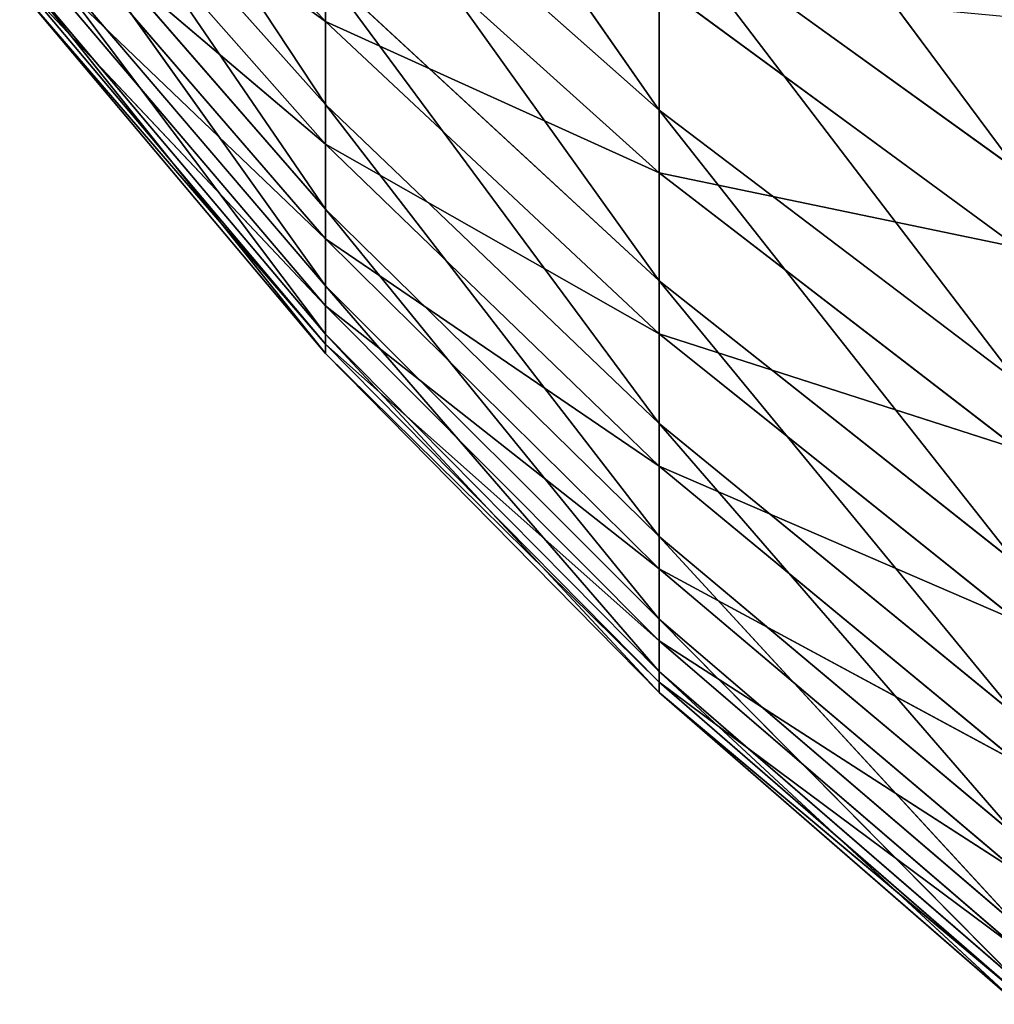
# Model space of a CAD drawing. Header units: centimetres. Extents: x 0 to 30.7, y 0 to 40.
# Tile 312 of 656: x 0.0238 to 0.1078, y 38.4793 to 38.5641. Entities that reach past the tile are written whole.
import ezdxf

# ---------------------------------------------------------------- set-up
doc = ezdxf.new("R2010")
doc.units = ezdxf.units.CM
doc.header["$LTSCALE"] = 2.54
doc.layers.get('0').update_dxf_attribs({"true_color": 0xff5454})

# ---------------------------------------------------------------- blocks, each defined once
blk = doc.blocks.new('Kosz na _mieci DERBIN SMALL.STL')
at = {"color": 0}
for p, q in [((0.078933, 38.556348, 1.007576), (0.050205, 38.597623, 0.996176)), ((0.078933, 38.556348, 1.007576), (0.050205, 38.597623, 0.996176)), ((0.050205, 38.556839, 1.076642), (0.02384, 38.596722, 1.06173)), ((0.050205, 38.556839, 1.076642), (0.02384, 38.596722, 1.06173)), ((0.050205, 38.56398, 1.341659), (0.02384, 38.592868, 1.329481)), ((0.050205, 38.56398, 1.341659), (0.02384, 38.592868, 1.329481)), ((0.10985, 38.551129, 0.964836), (0.078933, 38.592706, 0.953637)), ((0.10985, 38.551129, 0.964836), (0.078933, 38.592706, 0.953637)), ((0.050205, 38.556839, 1.076642), (0.02384, 38.58634, 1.087247)), ((0.050205, 38.556839, 1.076642), (0.02384, 38.58634, 1.087247)), ((0.050205, 38.547824, 1.105401), (0.02384, 38.58634, 1.087247)), ((0.050205, 38.547824, 1.105401), (0.02384, 38.58634, 1.087247)), ((0.050205, 38.55343, 1.313427), (0.02384, 38.583224, 1.303676)), ((0.050205, 38.55343, 1.313427), (0.02384, 38.583224, 1.303676)), ((0.050205, 38.56398, 1.341659), (0.02384, 38.583224, 1.303676)), ((0.050205, 38.56398, 1.341659), (0.02384, 38.583224, 1.303676)), ((0.078933, 38.556348, 1.007576), (0.050205, 38.581824, 1.021842)), ((0.078933, 38.556348, 1.007576), (0.050205, 38.581824, 1.021842)), ((0.078933, 38.541629, 1.036612), (0.050205, 38.581824, 1.021842)), ((0.078933, 38.541629, 1.036612), (0.050205, 38.581824, 1.021842)), ((0.050205, 38.547824, 1.105401), (0.02384, 38.578101, 1.113534)), ((0.050205, 38.547824, 1.105401), (0.02384, 38.578101, 1.113534)), ((0.050205, 38.541217, 1.134807), (0.02384, 38.578101, 1.113534)), ((0.050205, 38.541217, 1.134807), (0.02384, 38.578101, 1.113534)), ((0.078933, 38.550949, 1.38245), (0.050205, 38.576828, 1.368924)), ((0.050205, 38.576828, 1.368924), (0.050205, 38.56398, 1.341659)), ((0.078933, 38.550949, 1.38245), (0.050205, 38.576828, 1.368924)), ((0.050205, 38.576828, 1.368924), (0.050205, 38.56398, 1.341659)), ((0.050205, 38.545248, 1.28442), (0.02384, 38.575745, 1.277163)), ((0.050205, 38.545248, 1.28442), (0.02384, 38.575745, 1.277163)), ((0.050205, 38.55343, 1.313427), (0.02384, 38.575745, 1.277163)), ((0.050205, 38.55343, 1.313427), (0.02384, 38.575745, 1.277163)), ((0.10985, 38.551129, 0.964836), (0.078933, 38.57341, 0.979855)), ((0.10985, 38.551129, 0.964836), (0.078933, 38.57341, 0.979855)), ((0.10985, 38.532901, 0.994449), (0.078933, 38.57341, 0.979855)), ((0.10985, 38.532901, 0.994449), (0.078933, 38.57341, 0.979855)), ((0.078933, 38.556348, 1.007576), (0.078933, 38.57341, 0.979855)), ((0.078933, 38.556348, 1.007576), (0.078933, 38.57341, 0.979855)), ((0.050205, 38.541217, 1.134807), (0.02384, 38.572061, 1.140412)), ((0.050205, 38.541217, 1.134807), (0.02384, 38.572061, 1.140412)), ((0.050205, 38.537057, 1.164658), (0.02384, 38.572061, 1.140412)), ((0.050205, 38.537057, 1.164658), (0.02384, 38.572061, 1.140412)), ((0.050205, 38.539487, 1.254836), (0.02384, 38.57048, 1.250122)), ((0.050205, 38.539487, 1.254836), (0.02384, 38.57048, 1.250122)), ((0.050205, 38.545248, 1.28442), (0.02384, 38.57048, 1.250122)), ((0.050205, 38.545248, 1.28442), (0.02384, 38.57048, 1.250122)), ((0.050205, 38.537057, 1.164658), (0.02384, 38.568259, 1.167696)), ((0.050205, 38.537057, 1.164658), (0.02384, 38.568259, 1.167696)), ((0.050205, 38.535376, 1.19475), (0.02384, 38.568259, 1.167696)), ((0.050205, 38.535376, 1.19475), (0.02384, 38.568259, 1.167696)), ((0.078933, 38.541629, 1.036612), (0.050205, 38.568198, 1.048725)), ((0.078933, 38.541629, 1.036612), (0.050205, 38.568198, 1.048725)), ((0.078933, 38.529361, 1.066764), (0.050205, 38.568198, 1.048725)), ((0.078933, 38.529361, 1.066764), (0.050205, 38.568198, 1.048725)), ((0.050205, 38.556839, 1.076642), (0.050205, 38.568198, 1.048725)), ((0.050205, 38.556839, 1.076642), (0.050205, 38.568198, 1.048725)), ((0.050205, 38.536191, 1.224878), (0.02384, 38.567465, 1.22274)), ((0.050205, 38.536191, 1.224878), (0.02384, 38.567465, 1.22274)), ((0.050205, 38.539487, 1.254836), (0.02384, 38.567465, 1.22274)), ((0.050205, 38.539487, 1.254836), (0.02384, 38.567465, 1.22274)), ((0.10985, 38.544504, 1.425022), (0.078933, 38.567206, 1.410651)), ((0.078933, 38.567206, 1.410651), (0.078933, 38.550949, 1.38245)), ((0.10985, 38.544504, 1.425022), (0.078933, 38.567206, 1.410651)), ((0.078933, 38.567206, 1.410651), (0.078933, 38.550949, 1.38245)), ((0.050205, 38.535376, 1.19475), (0.02384, 38.566724, 1.195201)), ((0.050205, 38.535376, 1.19475), (0.02384, 38.566724, 1.195201)), ((0.050205, 38.536191, 1.224878), (0.02384, 38.566724, 1.195201)), ((0.050205, 38.536191, 1.224878), (0.02384, 38.566724, 1.195201)), ((0.078933, 38.537073, 1.353002), (0.050205, 38.56398, 1.341659)), ((0.050205, 38.56398, 1.341659), (0.050205, 38.55343, 1.313427)), ((0.078933, 38.537073, 1.353002), (0.050205, 38.56398, 1.341659)), ((0.078933, 38.550949, 1.38245), (0.050205, 38.56398, 1.341659)), ((0.078933, 38.550949, 1.38245), (0.050205, 38.56398, 1.341659)), ((0.050205, 38.56398, 1.341659), (0.050205, 38.55343, 1.313427)), ((0.078933, 38.529361, 1.066764), (0.050205, 38.556839, 1.076642)), ((0.078933, 38.529361, 1.066764), (0.050205, 38.556839, 1.076642)), ((0.078933, 38.519623, 1.097827), (0.050205, 38.556839, 1.076642)), ((0.078933, 38.519623, 1.097827), (0.050205, 38.556839, 1.076642)), ((0.050205, 38.547824, 1.105401), (0.050205, 38.556839, 1.076642)), ((0.050205, 38.547824, 1.105401), (0.050205, 38.556839, 1.076642)), ((0.10985, 38.532901, 0.994449), (0.078933, 38.556348, 1.007576)), ((0.10985, 38.532901, 0.994449), (0.078933, 38.556348, 1.007576)), ((0.10985, 38.517181, 1.025465), (0.078933, 38.556348, 1.007576)), ((0.10985, 38.517181, 1.025465), (0.078933, 38.556348, 1.007576)), ((0.078933, 38.541629, 1.036612), (0.078933, 38.556348, 1.007576)), ((0.078933, 38.541629, 1.036612), (0.078933, 38.556348, 1.007576)), ((0.078933, 38.525681, 1.322509), (0.050205, 38.55343, 1.313427)), ((0.050205, 38.55343, 1.313427), (0.050205, 38.545248, 1.28442)), ((0.078933, 38.525681, 1.322509), (0.050205, 38.55343, 1.313427)), ((0.078933, 38.537073, 1.353002), (0.050205, 38.55343, 1.313427)), ((0.078933, 38.537073, 1.353002), (0.050205, 38.55343, 1.313427)), ((0.050205, 38.55343, 1.313427), (0.050205, 38.545248, 1.28442)), ((0.10985, 38.527133, 1.394897), (0.078933, 38.550949, 1.38245)), ((0.078933, 38.550949, 1.38245), (0.078933, 38.537073, 1.353002)), ((0.10985, 38.527133, 1.394897), (0.078933, 38.550949, 1.38245)), ((0.10985, 38.544504, 1.425022), (0.078933, 38.550949, 1.38245)), ((0.10985, 38.544504, 1.425022), (0.078933, 38.550949, 1.38245)), ((0.078933, 38.550949, 1.38245), (0.078933, 38.537073, 1.353002)), ((0.078933, 38.519623, 1.097827), (0.050205, 38.547824, 1.105401)), ((0.078933, 38.519623, 1.097827), (0.050205, 38.547824, 1.105401)), ((0.078933, 38.512488, 1.129587), (0.050205, 38.547824, 1.105401)), ((0.078933, 38.512488, 1.129587), (0.050205, 38.547824, 1.105401)), ((0.050205, 38.541217, 1.134807), (0.050205, 38.547824, 1.105401)), ((0.050205, 38.541217, 1.134807), (0.050205, 38.547824, 1.105401)), ((0.078933, 38.51684, 1.29118), (0.050205, 38.545248, 1.28442)), ((0.050205, 38.545248, 1.28442), (0.050205, 38.539487, 1.254836)), ((0.078933, 38.51684, 1.29118), (0.050205, 38.545248, 1.28442)), ((0.078933, 38.525681, 1.322509), (0.050205, 38.545248, 1.28442)), ((0.078933, 38.525681, 1.322509), (0.050205, 38.545248, 1.28442)), ((0.050205, 38.545248, 1.28442), (0.050205, 38.539487, 1.254836)), ((0.078933, 38.512488, 1.129587), (0.050205, 38.541217, 1.134807)), ((0.078933, 38.512488, 1.129587), (0.050205, 38.541217, 1.134807)), ((0.078933, 38.507996, 1.161828), (0.050205, 38.541217, 1.134807)), ((0.078933, 38.507996, 1.161828), (0.050205, 38.541217, 1.134807)), ((0.050205, 38.537057, 1.164658), (0.050205, 38.541217, 1.134807)), ((0.050205, 38.537057, 1.164658), (0.050205, 38.541217, 1.134807)), ((0.10985, 38.517181, 1.025465), (0.078933, 38.541629, 1.036612)), ((0.10985, 38.517181, 1.025465), (0.078933, 38.541629, 1.036612)), ((0.10985, 38.504077, 1.057675), (0.078933, 38.541629, 1.036612)), ((0.10985, 38.504077, 1.057675), (0.078933, 38.541629, 1.036612)), ((0.078933, 38.529361, 1.066764), (0.078933, 38.541629, 1.036612)), ((0.078933, 38.529361, 1.066764), (0.078933, 38.541629, 1.036612)), ((0.078933, 38.51062, 1.259227), (0.050205, 38.539487, 1.254836)), ((0.050205, 38.539487, 1.254836), (0.050205, 38.536191, 1.224878)), ((0.078933, 38.51062, 1.259227), (0.050205, 38.539487, 1.254836)), ((0.078933, 38.51684, 1.29118), (0.050205, 38.539487, 1.254836)), ((0.078933, 38.51684, 1.29118), (0.050205, 38.539487, 1.254836)), ((0.050205, 38.539487, 1.254836), (0.050205, 38.536191, 1.224878)), ((0.078933, 38.507996, 1.161828), (0.050205, 38.537057, 1.164658)), ((0.078933, 38.507996, 1.161828), (0.050205, 38.537057, 1.164658)), ((0.078933, 38.506183, 1.19433), (0.050205, 38.537057, 1.164658)), ((0.078933, 38.506183, 1.19433), (0.050205, 38.537057, 1.164658)), ((0.050205, 38.535376, 1.19475), (0.050205, 38.537057, 1.164658)), ((0.050205, 38.535376, 1.19475), (0.050205, 38.537057, 1.164658)), ((0.10985, 38.512314, 1.363441), (0.078933, 38.537073, 1.353002)), ((0.078933, 38.537073, 1.353002), (0.078933, 38.525681, 1.322509)), ((0.10985, 38.512314, 1.363441), (0.078933, 38.537073, 1.353002)), ((0.10985, 38.527133, 1.394897), (0.078933, 38.537073, 1.353002)), ((0.10985, 38.527133, 1.394897), (0.078933, 38.537073, 1.353002)), ((0.078933, 38.537073, 1.353002), (0.078933, 38.525681, 1.322509)), ((0.078933, 38.507059, 1.22687), (0.050205, 38.536191, 1.224878)), ((0.050205, 38.536191, 1.224878), (0.050205, 38.535376, 1.19475)), ((0.078933, 38.507059, 1.22687), (0.050205, 38.536191, 1.224878)), ((0.078933, 38.51062, 1.259227), (0.050205, 38.536191, 1.224878)), ((0.078933, 38.51062, 1.259227), (0.050205, 38.536191, 1.224878)), ((0.050205, 38.536191, 1.224878), (0.050205, 38.535376, 1.19475)), ((0.078933, 38.506183, 1.19433), (0.050205, 38.535376, 1.19475)), ((0.078933, 38.506183, 1.19433), (0.050205, 38.535376, 1.19475)), ((0.078933, 38.507059, 1.22687), (0.050205, 38.535376, 1.19475)), ((0.078933, 38.507059, 1.22687), (0.050205, 38.535376, 1.19475)), ((0.10985, 38.504077, 1.057675), (0.078933, 38.529361, 1.066764)), ((0.10985, 38.504077, 1.057675), (0.078933, 38.529361, 1.066764)), ((0.10985, 38.493674, 1.090856), (0.078933, 38.529361, 1.066764)), ((0.10985, 38.493674, 1.090856), (0.078933, 38.529361, 1.066764)), ((0.078933, 38.519623, 1.097827), (0.078933, 38.529361, 1.066764)), ((0.078933, 38.519623, 1.097827), (0.078933, 38.529361, 1.066764)), ((0.10985, 38.500143, 1.330867), (0.078933, 38.525681, 1.322509)), ((0.078933, 38.525681, 1.322509), (0.078933, 38.51684, 1.29118)), ((0.10985, 38.500143, 1.330867), (0.078933, 38.525681, 1.322509)), ((0.10985, 38.512314, 1.363441), (0.078933, 38.525681, 1.322509)), ((0.10985, 38.512314, 1.363441), (0.078933, 38.525681, 1.322509)), ((0.078933, 38.525681, 1.322509), (0.078933, 38.51684, 1.29118)), ((0.10985, 38.493674, 1.090856), (0.078933, 38.519623, 1.097827)), ((0.10985, 38.493674, 1.090856), (0.078933, 38.519623, 1.097827)), ((0.10985, 38.486047, 1.124783), (0.078933, 38.519623, 1.097827)), ((0.10985, 38.486047, 1.124783), (0.078933, 38.519623, 1.097827)), ((0.078933, 38.512488, 1.129587), (0.078933, 38.519623, 1.097827)), ((0.078933, 38.512488, 1.129587), (0.078933, 38.519623, 1.097827)), ((0.10985, 38.490701, 1.2974), (0.078933, 38.51684, 1.29118)), ((0.078933, 38.51684, 1.29118), (0.078933, 38.51062, 1.259227)), ((0.10985, 38.490701, 1.2974), (0.078933, 38.51684, 1.29118)), ((0.10985, 38.500143, 1.330867), (0.078933, 38.51684, 1.29118)), ((0.10985, 38.500143, 1.330867), (0.078933, 38.51684, 1.29118)), ((0.078933, 38.51684, 1.29118), (0.078933, 38.51062, 1.259227)), ((0.10985, 38.486047, 1.124783), (0.078933, 38.512488, 1.129587)), ((0.10985, 38.486047, 1.124783), (0.078933, 38.512488, 1.129587)), ((0.10985, 38.48125, 1.159224), (0.078933, 38.512488, 1.129587)), ((0.10985, 38.48125, 1.159224), (0.078933, 38.512488, 1.129587)), ((0.078933, 38.507996, 1.161828), (0.078933, 38.512488, 1.129587)), ((0.078933, 38.507996, 1.161828), (0.078933, 38.512488, 1.129587)), ((0.10985, 38.484055, 1.263268), (0.078933, 38.51062, 1.259227)), ((0.078933, 38.51062, 1.259227), (0.078933, 38.507059, 1.22687)), ((0.10985, 38.484055, 1.263268), (0.078933, 38.51062, 1.259227)), ((0.10985, 38.490701, 1.2974), (0.078933, 38.51062, 1.259227)), ((0.10985, 38.490701, 1.2974), (0.078933, 38.51062, 1.259227)), ((0.078933, 38.51062, 1.259227), (0.078933, 38.507059, 1.22687)), ((0.10985, 38.48125, 1.159224), (0.078933, 38.507996, 1.161828)), ((0.10985, 38.48125, 1.159224), (0.078933, 38.507996, 1.161828)), ((0.10985, 38.479312, 1.193943), (0.078933, 38.507996, 1.161828)), ((0.10985, 38.479312, 1.193943), (0.078933, 38.507996, 1.161828)), ((0.078933, 38.506183, 1.19433), (0.078933, 38.507996, 1.161828)), ((0.078933, 38.506183, 1.19433), (0.078933, 38.507996, 1.161828)), ((0.10985, 38.480252, 1.228703), (0.078933, 38.507059, 1.22687)), ((0.078933, 38.507059, 1.22687), (0.078933, 38.506183, 1.19433)), ((0.10985, 38.480252, 1.228703), (0.078933, 38.507059, 1.22687)), ((0.10985, 38.484055, 1.263268), (0.078933, 38.507059, 1.22687)), ((0.10985, 38.484055, 1.263268), (0.078933, 38.507059, 1.22687)), ((0.078933, 38.507059, 1.22687), (0.078933, 38.506183, 1.19433)), ((0.10985, 38.479312, 1.193943), (0.078933, 38.506183, 1.19433)), ((0.10985, 38.479312, 1.193943), (0.078933, 38.506183, 1.19433)), ((0.10985, 38.480252, 1.228703), (0.078933, 38.506183, 1.19433)), ((0.10985, 38.480252, 1.228703), (0.078933, 38.506183, 1.19433))]:
    blk.add_line(p, q, dxfattribs=at)
mesh = blk.add_polyface(dxfattribs=at)
corners = [(0.050205, 38.597623, 0.996176), (0.078933, 38.57341, 0.979855), (0.078933, 38.556348, 1.007576)]
mesh.append_faces([[corners[k] for k in face] for face in [(0, 1, 2)]], dxfattribs={"color": 0})
mesh = blk.add_polyface(dxfattribs=at)
corners = [(0.050205, 38.597623, 0.996176), (0.078933, 38.556348, 1.007576), (0.050205, 38.581824, 1.021842)]
mesh.append_faces([[corners[k] for k in face] for face in [(0, 1, 2)]], dxfattribs={"color": 0})
mesh = blk.add_polyface(dxfattribs=at)
corners = [(0.02384, 38.596722, 1.06173), (0.050205, 38.568198, 1.048725), (0.050205, 38.556839, 1.076642)]
mesh.append_faces([[corners[k] for k in face] for face in [(0, 1, 2)]], dxfattribs={"color": 0})
mesh = blk.add_polyface(dxfattribs=at)
corners = [(0.02384, 38.596722, 1.06173), (0.050205, 38.556839, 1.076642), (0.02384, 38.58634, 1.087247)]
mesh.append_faces([[corners[k] for k in face] for face in [(0, 1, 2)]], dxfattribs={"color": 0})
mesh = blk.add_polyface(dxfattribs=at)
corners = [(0.02384, 38.592868, 1.329481), (0.02384, 38.583224, 1.303676), (0.050205, 38.56398, 1.341659)]
mesh.append_faces([[corners[k] for k in face] for face in [(0, 1, 2)]], dxfattribs={"color": 0})
mesh = blk.add_polyface(dxfattribs=at)
corners = [(0.02384, 38.592868, 1.329481), (0.050205, 38.56398, 1.341659), (0.050205, 38.576828, 1.368924)]
mesh.append_faces([[corners[k] for k in face] for face in [(0, 1, 2)]], dxfattribs={"color": 0})
mesh = blk.add_polyface(dxfattribs=at)
corners = [(0.078933, 38.592706, 0.953637), (0.10985, 38.571741, 0.93683), (0.10985, 38.551129, 0.964836)]
mesh.append_faces([[corners[k] for k in face] for face in [(0, 1, 2)]], dxfattribs={"color": 0})
mesh = blk.add_polyface(dxfattribs=at)
corners = [(0.078933, 38.592706, 0.953637), (0.10985, 38.551129, 0.964836), (0.078933, 38.57341, 0.979855)]
mesh.append_faces([[corners[k] for k in face] for face in [(0, 1, 2)]], dxfattribs={"color": 0})
mesh = blk.add_polyface(dxfattribs=at)
corners = [(0.02384, 38.58634, 1.087247), (0.050205, 38.556839, 1.076642), (0.050205, 38.547824, 1.105401)]
mesh.append_faces([[corners[k] for k in face] for face in [(0, 1, 2)]], dxfattribs={"color": 0})
mesh = blk.add_polyface(dxfattribs=at)
corners = [(0.02384, 38.58634, 1.087247), (0.050205, 38.547824, 1.105401), (0.02384, 38.578101, 1.113534)]
mesh.append_faces([[corners[k] for k in face] for face in [(0, 1, 2)]], dxfattribs={"color": 0})
mesh = blk.add_polyface(dxfattribs=at)
corners = [(0.02384, 38.583224, 1.303676), (0.02384, 38.575745, 1.277163), (0.050205, 38.55343, 1.313427)]
mesh.append_faces([[corners[k] for k in face] for face in [(0, 1, 2)]], dxfattribs={"color": 0})
mesh = blk.add_polyface(dxfattribs=at)
corners = [(0.02384, 38.583224, 1.303676), (0.050205, 38.55343, 1.313427), (0.050205, 38.56398, 1.341659)]
mesh.append_faces([[corners[k] for k in face] for face in [(0, 1, 2)]], dxfattribs={"color": 0})
mesh = blk.add_polyface(dxfattribs=at)
corners = [(0.050205, 38.581824, 1.021842), (0.078933, 38.556348, 1.007576), (0.078933, 38.541629, 1.036612)]
mesh.append_faces([[corners[k] for k in face] for face in [(0, 1, 2)]], dxfattribs={"color": 0})
mesh = blk.add_polyface(dxfattribs=at)
corners = [(0.050205, 38.581824, 1.021842), (0.078933, 38.541629, 1.036612), (0.050205, 38.568198, 1.048725)]
mesh.append_faces([[corners[k] for k in face] for face in [(0, 1, 2)]], dxfattribs={"color": 0})
mesh = blk.add_polyface(dxfattribs=at)
corners = [(0.02384, 38.578101, 1.113534), (0.050205, 38.547824, 1.105401), (0.050205, 38.541217, 1.134807)]
mesh.append_faces([[corners[k] for k in face] for face in [(0, 1, 2)]], dxfattribs={"color": 0})
mesh = blk.add_polyface(dxfattribs=at)
corners = [(0.02384, 38.578101, 1.113534), (0.050205, 38.541217, 1.134807), (0.02384, 38.572061, 1.140412)]
mesh.append_faces([[corners[k] for k in face] for face in [(0, 1, 2)]], dxfattribs={"color": 0})
mesh = blk.add_polyface(dxfattribs=at)
corners = [(0.050205, 38.576828, 1.368924), (0.050205, 38.56398, 1.341659), (0.078933, 38.550949, 1.38245)]
mesh.append_faces([[corners[k] for k in face] for face in [(0, 1, 2)]], dxfattribs={"color": 0})
mesh = blk.add_polyface(dxfattribs=at)
corners = [(0.050205, 38.576828, 1.368924), (0.078933, 38.550949, 1.38245), (0.078933, 38.567206, 1.410651)]
mesh.append_faces([[corners[k] for k in face] for face in [(0, 1, 2)]], dxfattribs={"color": 0})
mesh = blk.add_polyface(dxfattribs=at)
corners = [(0.02384, 38.575745, 1.277163), (0.02384, 38.57048, 1.250122), (0.050205, 38.545248, 1.28442)]
mesh.append_faces([[corners[k] for k in face] for face in [(0, 1, 2)]], dxfattribs={"color": 0})
mesh = blk.add_polyface(dxfattribs=at)
corners = [(0.02384, 38.575745, 1.277163), (0.050205, 38.545248, 1.28442), (0.050205, 38.55343, 1.313427)]
mesh.append_faces([[corners[k] for k in face] for face in [(0, 1, 2)]], dxfattribs={"color": 0})
mesh = blk.add_polyface(dxfattribs=at)
corners = [(0.078933, 38.57341, 0.979855), (0.10985, 38.551129, 0.964836), (0.10985, 38.532901, 0.994449)]
mesh.append_faces([[corners[k] for k in face] for face in [(0, 1, 2)]], dxfattribs={"color": 0})
mesh = blk.add_polyface(dxfattribs=at)
corners = [(0.078933, 38.57341, 0.979855), (0.10985, 38.532901, 0.994449), (0.078933, 38.556348, 1.007576)]
mesh.append_faces([[corners[k] for k in face] for face in [(0, 1, 2)]], dxfattribs={"color": 0})
mesh = blk.add_polyface(dxfattribs=at)
corners = [(0.02384, 38.572061, 1.140412), (0.050205, 38.541217, 1.134807), (0.050205, 38.537057, 1.164658)]
mesh.append_faces([[corners[k] for k in face] for face in [(0, 1, 2)]], dxfattribs={"color": 0})
mesh = blk.add_polyface(dxfattribs=at)
corners = [(0.02384, 38.572061, 1.140412), (0.050205, 38.537057, 1.164658), (0.02384, 38.568259, 1.167696)]
mesh.append_faces([[corners[k] for k in face] for face in [(0, 1, 2)]], dxfattribs={"color": 0})
mesh = blk.add_polyface(dxfattribs=at)
corners = [(0.02384, 38.57048, 1.250122), (0.02384, 38.567465, 1.22274), (0.050205, 38.539487, 1.254836)]
mesh.append_faces([[corners[k] for k in face] for face in [(0, 1, 2)]], dxfattribs={"color": 0})
mesh = blk.add_polyface(dxfattribs=at)
corners = [(0.02384, 38.57048, 1.250122), (0.050205, 38.539487, 1.254836), (0.050205, 38.545248, 1.28442)]
mesh.append_faces([[corners[k] for k in face] for face in [(0, 1, 2)]], dxfattribs={"color": 0})
mesh = blk.add_polyface(dxfattribs=at)
corners = [(0.02384, 38.568259, 1.167696), (0.050205, 38.537057, 1.164658), (0.050205, 38.535376, 1.19475)]
mesh.append_faces([[corners[k] for k in face] for face in [(0, 1, 2)]], dxfattribs={"color": 0})
mesh = blk.add_polyface(dxfattribs=at)
corners = [(0.02384, 38.568259, 1.167696), (0.050205, 38.535376, 1.19475), (0.02384, 38.566724, 1.195201)]
mesh.append_faces([[corners[k] for k in face] for face in [(0, 1, 2)]], dxfattribs={"color": 0})
mesh = blk.add_polyface(dxfattribs=at)
corners = [(0.050205, 38.568198, 1.048725), (0.078933, 38.541629, 1.036612), (0.078933, 38.529361, 1.066764)]
mesh.append_faces([[corners[k] for k in face] for face in [(0, 1, 2)]], dxfattribs={"color": 0})
mesh = blk.add_polyface(dxfattribs=at)
corners = [(0.050205, 38.568198, 1.048725), (0.078933, 38.529361, 1.066764), (0.050205, 38.556839, 1.076642)]
mesh.append_faces([[corners[k] for k in face] for face in [(0, 1, 2)]], dxfattribs={"color": 0})
mesh = blk.add_polyface(dxfattribs=at)
corners = [(0.02384, 38.567465, 1.22274), (0.02384, 38.566724, 1.195201), (0.050205, 38.536191, 1.224878)]
mesh.append_faces([[corners[k] for k in face] for face in [(0, 1, 2)]], dxfattribs={"color": 0})
mesh = blk.add_polyface(dxfattribs=at)
corners = [(0.02384, 38.567465, 1.22274), (0.050205, 38.536191, 1.224878), (0.050205, 38.539487, 1.254836)]
mesh.append_faces([[corners[k] for k in face] for face in [(0, 1, 2)]], dxfattribs={"color": 0})
mesh = blk.add_polyface(dxfattribs=at)
corners = [(0.078933, 38.567206, 1.410651), (0.078933, 38.550949, 1.38245), (0.10985, 38.544504, 1.425022)]
mesh.append_faces([[corners[k] for k in face] for face in [(0, 1, 2)]], dxfattribs={"color": 0})
mesh = blk.add_polyface(dxfattribs=at)
corners = [(0.078933, 38.567206, 1.410651), (0.10985, 38.544504, 1.425022), (0.10985, 38.564301, 1.453611)]
mesh.append_faces([[corners[k] for k in face] for face in [(0, 1, 2)]], dxfattribs={"color": 0})
mesh = blk.add_polyface(dxfattribs=at)
corners = [(0.02384, 38.566724, 1.195201), (0.050205, 38.535376, 1.19475), (0.050205, 38.536191, 1.224878)]
mesh.append_faces([[corners[k] for k in face] for face in [(0, 1, 2)]], dxfattribs={"color": 0})
mesh = blk.add_polyface(dxfattribs=at)
corners = [(0.050205, 38.56398, 1.341659), (0.050205, 38.55343, 1.313427), (0.078933, 38.537073, 1.353002)]
mesh.append_faces([[corners[k] for k in face] for face in [(0, 1, 2)]], dxfattribs={"color": 0})
mesh = blk.add_polyface(dxfattribs=at)
corners = [(0.050205, 38.56398, 1.341659), (0.078933, 38.537073, 1.353002), (0.078933, 38.550949, 1.38245)]
mesh.append_faces([[corners[k] for k in face] for face in [(0, 1, 2)]], dxfattribs={"color": 0})
mesh = blk.add_polyface(dxfattribs=at)
corners = [(0.050205, 38.556839, 1.076642), (0.078933, 38.529361, 1.066764), (0.078933, 38.519623, 1.097827)]
mesh.append_faces([[corners[k] for k in face] for face in [(0, 1, 2)]], dxfattribs={"color": 0})
mesh = blk.add_polyface(dxfattribs=at)
corners = [(0.050205, 38.556839, 1.076642), (0.078933, 38.519623, 1.097827), (0.050205, 38.547824, 1.105401)]
mesh.append_faces([[corners[k] for k in face] for face in [(0, 1, 2)]], dxfattribs={"color": 0})
mesh = blk.add_polyface(dxfattribs=at)
corners = [(0.10985, 38.517181, 1.025465), (0.078933, 38.556348, 1.007576), (0.10985, 38.532901, 0.994449)]
mesh.append_faces([[corners[k] for k in face] for face in [(0, 1, 2)]], dxfattribs={"color": 0})
mesh = blk.add_polyface(dxfattribs=at)
corners = [(0.078933, 38.541629, 1.036612), (0.078933, 38.556348, 1.007576), (0.10985, 38.517181, 1.025465)]
mesh.append_faces([[corners[k] for k in face] for face in [(0, 1, 2)]], dxfattribs={"color": 0})
mesh = blk.add_polyface(dxfattribs=at)
corners = [(0.050205, 38.55343, 1.313427), (0.050205, 38.545248, 1.28442), (0.078933, 38.525681, 1.322509)]
mesh.append_faces([[corners[k] for k in face] for face in [(0, 1, 2)]], dxfattribs={"color": 0})
mesh = blk.add_polyface(dxfattribs=at)
corners = [(0.050205, 38.55343, 1.313427), (0.078933, 38.525681, 1.322509), (0.078933, 38.537073, 1.353002)]
mesh.append_faces([[corners[k] for k in face] for face in [(0, 1, 2)]], dxfattribs={"color": 0})
mesh = blk.add_polyface(dxfattribs=at)
corners = [(0.10985, 38.527133, 1.394897), (0.078933, 38.550949, 1.38245), (0.078933, 38.537073, 1.353002)]
mesh.append_faces([[corners[k] for k in face] for face in [(0, 1, 2)]], dxfattribs={"color": 0})
mesh = blk.add_polyface(dxfattribs=at)
corners = [(0.078933, 38.550949, 1.38245), (0.10985, 38.527133, 1.394897), (0.10985, 38.544504, 1.425022)]
mesh.append_faces([[corners[k] for k in face] for face in [(0, 1, 2)]], dxfattribs={"color": 0})
mesh = blk.add_polyface(dxfattribs=at)
corners = [(0.050205, 38.547824, 1.105401), (0.078933, 38.519623, 1.097827), (0.078933, 38.512488, 1.129587)]
mesh.append_faces([[corners[k] for k in face] for face in [(0, 1, 2)]], dxfattribs={"color": 0})
mesh = blk.add_polyface(dxfattribs=at)
corners = [(0.050205, 38.547824, 1.105401), (0.078933, 38.512488, 1.129587), (0.050205, 38.541217, 1.134807)]
mesh.append_faces([[corners[k] for k in face] for face in [(0, 1, 2)]], dxfattribs={"color": 0})
mesh = blk.add_polyface(dxfattribs=at)
corners = [(0.050205, 38.545248, 1.28442), (0.050205, 38.539487, 1.254836), (0.078933, 38.51684, 1.29118)]
mesh.append_faces([[corners[k] for k in face] for face in [(0, 1, 2)]], dxfattribs={"color": 0})
mesh = blk.add_polyface(dxfattribs=at)
corners = [(0.050205, 38.545248, 1.28442), (0.078933, 38.51684, 1.29118), (0.078933, 38.525681, 1.322509)]
mesh.append_faces([[corners[k] for k in face] for face in [(0, 1, 2)]], dxfattribs={"color": 0})
mesh = blk.add_polyface(dxfattribs=at)
corners = [(0.050205, 38.541217, 1.134807), (0.078933, 38.512488, 1.129587), (0.078933, 38.507996, 1.161828)]
mesh.append_faces([[corners[k] for k in face] for face in [(0, 1, 2)]], dxfattribs={"color": 0})
mesh = blk.add_polyface(dxfattribs=at)
corners = [(0.050205, 38.541217, 1.134807), (0.078933, 38.507996, 1.161828), (0.050205, 38.537057, 1.164658)]
mesh.append_faces([[corners[k] for k in face] for face in [(0, 1, 2)]], dxfattribs={"color": 0})
mesh = blk.add_polyface(dxfattribs=at)
corners = [(0.10985, 38.504077, 1.057675), (0.078933, 38.541629, 1.036612), (0.10985, 38.517181, 1.025465)]
mesh.append_faces([[corners[k] for k in face] for face in [(0, 1, 2)]], dxfattribs={"color": 0})
mesh = blk.add_polyface(dxfattribs=at)
corners = [(0.078933, 38.529361, 1.066764), (0.078933, 38.541629, 1.036612), (0.10985, 38.504077, 1.057675)]
mesh.append_faces([[corners[k] for k in face] for face in [(0, 1, 2)]], dxfattribs={"color": 0})
mesh = blk.add_polyface(dxfattribs=at)
corners = [(0.050205, 38.539487, 1.254836), (0.050205, 38.536191, 1.224878), (0.078933, 38.51062, 1.259227)]
mesh.append_faces([[corners[k] for k in face] for face in [(0, 1, 2)]], dxfattribs={"color": 0})
mesh = blk.add_polyface(dxfattribs=at)
corners = [(0.050205, 38.539487, 1.254836), (0.078933, 38.51062, 1.259227), (0.078933, 38.51684, 1.29118)]
mesh.append_faces([[corners[k] for k in face] for face in [(0, 1, 2)]], dxfattribs={"color": 0})
mesh = blk.add_polyface(dxfattribs=at)
corners = [(0.050205, 38.537057, 1.164658), (0.078933, 38.507996, 1.161828), (0.078933, 38.506183, 1.19433)]
mesh.append_faces([[corners[k] for k in face] for face in [(0, 1, 2)]], dxfattribs={"color": 0})
mesh = blk.add_polyface(dxfattribs=at)
corners = [(0.050205, 38.537057, 1.164658), (0.078933, 38.506183, 1.19433), (0.050205, 38.535376, 1.19475)]
mesh.append_faces([[corners[k] for k in face] for face in [(0, 1, 2)]], dxfattribs={"color": 0})
mesh = blk.add_polyface(dxfattribs=at)
corners = [(0.10985, 38.512314, 1.363441), (0.078933, 38.537073, 1.353002), (0.078933, 38.525681, 1.322509)]
mesh.append_faces([[corners[k] for k in face] for face in [(0, 1, 2)]], dxfattribs={"color": 0})
mesh = blk.add_polyface(dxfattribs=at)
corners = [(0.10985, 38.527133, 1.394897), (0.078933, 38.537073, 1.353002), (0.10985, 38.512314, 1.363441)]
mesh.append_faces([[corners[k] for k in face] for face in [(0, 1, 2)]], dxfattribs={"color": 0})
mesh = blk.add_polyface(dxfattribs=at)
corners = [(0.050205, 38.536191, 1.224878), (0.050205, 38.535376, 1.19475), (0.078933, 38.507059, 1.22687)]
mesh.append_faces([[corners[k] for k in face] for face in [(0, 1, 2)]], dxfattribs={"color": 0})
mesh = blk.add_polyface(dxfattribs=at)
corners = [(0.050205, 38.536191, 1.224878), (0.078933, 38.507059, 1.22687), (0.078933, 38.51062, 1.259227)]
mesh.append_faces([[corners[k] for k in face] for face in [(0, 1, 2)]], dxfattribs={"color": 0})
mesh = blk.add_polyface(dxfattribs=at)
corners = [(0.050205, 38.535376, 1.19475), (0.078933, 38.506183, 1.19433), (0.078933, 38.507059, 1.22687)]
mesh.append_faces([[corners[k] for k in face] for face in [(0, 1, 2)]], dxfattribs={"color": 0})
mesh = blk.add_polyface(dxfattribs=at)
corners = [(0.10985, 38.493674, 1.090856), (0.078933, 38.529361, 1.066764), (0.10985, 38.504077, 1.057675)]
mesh.append_faces([[corners[k] for k in face] for face in [(0, 1, 2)]], dxfattribs={"color": 0})
mesh = blk.add_polyface(dxfattribs=at)
corners = [(0.078933, 38.519623, 1.097827), (0.078933, 38.529361, 1.066764), (0.10985, 38.493674, 1.090856)]
mesh.append_faces([[corners[k] for k in face] for face in [(0, 1, 2)]], dxfattribs={"color": 0})
mesh = blk.add_polyface(dxfattribs=at)
corners = [(0.10985, 38.500143, 1.330867), (0.078933, 38.525681, 1.322509), (0.078933, 38.51684, 1.29118)]
mesh.append_faces([[corners[k] for k in face] for face in [(0, 1, 2)]], dxfattribs={"color": 0})
mesh = blk.add_polyface(dxfattribs=at)
corners = [(0.10985, 38.512314, 1.363441), (0.078933, 38.525681, 1.322509), (0.10985, 38.500143, 1.330867)]
mesh.append_faces([[corners[k] for k in face] for face in [(0, 1, 2)]], dxfattribs={"color": 0})
mesh = blk.add_polyface(dxfattribs=at)
corners = [(0.10985, 38.486047, 1.124783), (0.078933, 38.519623, 1.097827), (0.10985, 38.493674, 1.090856)]
mesh.append_faces([[corners[k] for k in face] for face in [(0, 1, 2)]], dxfattribs={"color": 0})
mesh = blk.add_polyface(dxfattribs=at)
corners = [(0.078933, 38.512488, 1.129587), (0.078933, 38.519623, 1.097827), (0.10985, 38.486047, 1.124783)]
mesh.append_faces([[corners[k] for k in face] for face in [(0, 1, 2)]], dxfattribs={"color": 0})
mesh = blk.add_polyface(dxfattribs=at)
corners = [(0.10985, 38.490701, 1.2974), (0.078933, 38.51684, 1.29118), (0.078933, 38.51062, 1.259227)]
mesh.append_faces([[corners[k] for k in face] for face in [(0, 1, 2)]], dxfattribs={"color": 0})
mesh = blk.add_polyface(dxfattribs=at)
corners = [(0.10985, 38.500143, 1.330867), (0.078933, 38.51684, 1.29118), (0.10985, 38.490701, 1.2974)]
mesh.append_faces([[corners[k] for k in face] for face in [(0, 1, 2)]], dxfattribs={"color": 0})
mesh = blk.add_polyface(dxfattribs=at)
corners = [(0.10985, 38.48125, 1.159224), (0.078933, 38.512488, 1.129587), (0.10985, 38.486047, 1.124783)]
mesh.append_faces([[corners[k] for k in face] for face in [(0, 1, 2)]], dxfattribs={"color": 0})
mesh = blk.add_polyface(dxfattribs=at)
corners = [(0.078933, 38.507996, 1.161828), (0.078933, 38.512488, 1.129587), (0.10985, 38.48125, 1.159224)]
mesh.append_faces([[corners[k] for k in face] for face in [(0, 1, 2)]], dxfattribs={"color": 0})
mesh = blk.add_polyface(dxfattribs=at)
corners = [(0.10985, 38.484055, 1.263268), (0.078933, 38.51062, 1.259227), (0.078933, 38.507059, 1.22687)]
mesh.append_faces([[corners[k] for k in face] for face in [(0, 1, 2)]], dxfattribs={"color": 0})
mesh = blk.add_polyface(dxfattribs=at)
corners = [(0.10985, 38.490701, 1.2974), (0.078933, 38.51062, 1.259227), (0.10985, 38.484055, 1.263268)]
mesh.append_faces([[corners[k] for k in face] for face in [(0, 1, 2)]], dxfattribs={"color": 0})
mesh = blk.add_polyface(dxfattribs=at)
corners = [(0.10985, 38.479312, 1.193943), (0.078933, 38.507996, 1.161828), (0.10985, 38.48125, 1.159224)]
mesh.append_faces([[corners[k] for k in face] for face in [(0, 1, 2)]], dxfattribs={"color": 0})
mesh = blk.add_polyface(dxfattribs=at)
corners = [(0.078933, 38.506183, 1.19433), (0.078933, 38.507996, 1.161828), (0.10985, 38.479312, 1.193943)]
mesh.append_faces([[corners[k] for k in face] for face in [(0, 1, 2)]], dxfattribs={"color": 0})
mesh = blk.add_polyface(dxfattribs=at)
corners = [(0.10985, 38.480252, 1.228703), (0.078933, 38.507059, 1.22687), (0.078933, 38.506183, 1.19433)]
mesh.append_faces([[corners[k] for k in face] for face in [(0, 1, 2)]], dxfattribs={"color": 0})
mesh = blk.add_polyface(dxfattribs=at)
corners = [(0.10985, 38.484055, 1.263268), (0.078933, 38.507059, 1.22687), (0.10985, 38.480252, 1.228703)]
mesh.append_faces([[corners[k] for k in face] for face in [(0, 1, 2)]], dxfattribs={"color": 0})
mesh = blk.add_polyface(dxfattribs=at)
corners = [(0.10985, 38.480252, 1.228703), (0.078933, 38.506183, 1.19433), (0.10985, 38.479312, 1.193943)]
mesh.append_faces([[corners[k] for k in face] for face in [(0, 1, 2)]], dxfattribs={"color": 0})

msp = doc.modelspace()

# ---------------------------------------------------------------- block references
at = {"color": 0}
msp.add_blockref('Kosz na _mieci DERBIN SMALL.STL', (0, 0), dxfattribs=at)

doc.saveas('drawing.dxf')
